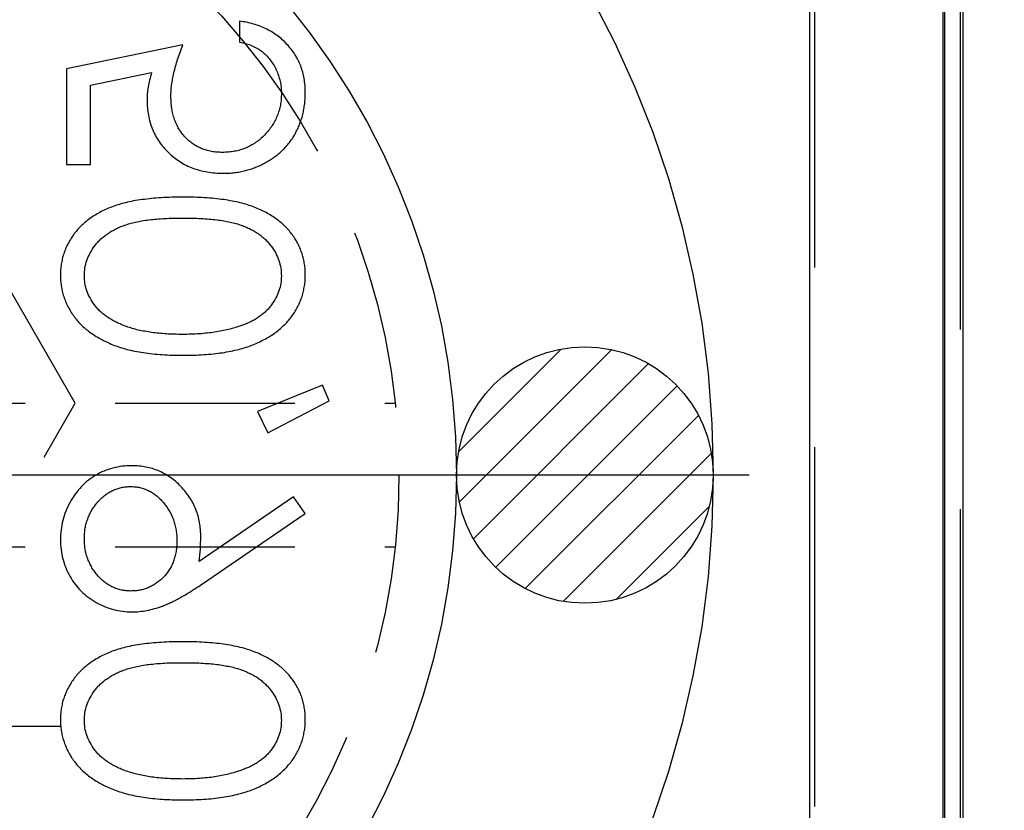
# Model space of a CAD drawing. Extents: x 2651 to 11825, y -3833 to 1075.
# Tile 315 of 656: x 4115 to 4129, y 451 to 462. Entities that reach past the tile are written whole.
import ezdxf

# ---------------------------------------------------------------- set-up
doc = ezdxf.new("R2010")
doc.units = 0
doc.header["$LTSCALE"] = 10
for name, pattern in [('CENTER', [2, 1.25, -0.25, 0.25, -0.25]), ('CNSCEN', [17, 15, -1, 0, -1]), ('CNSHID', [4, 3, -1]), ('DASHED', [0.75, 0.5, -0.25]), ('HIDDEN', [0.375, 0.25, -0.125])]:
    doc.linetypes.add(name, pattern=pattern)
doc.layers.get('0').update_dxf_attribs({"linetype": 'CONTINUOUS'})
doc.layers.get('Defpoints').update_dxf_attribs({"linetype": 'CONTINUOUS'})
for name, color, linetype in [('1', 7, 'CONTINUOUS'), ('COOL', 150, 'HIDDEN'), ('DIM', 3, 'CONTINUOUS'), ('WL1-HL', 4, 'CNSHID'), ('WOR1-CL', 1, 'CNSCEN')]:
    doc.layers.add(name, color=color, linetype=linetype)
doc.styles.get("Standard").update_dxf_attribs({"font": 'romans.shx'})
doc.dimstyles.new('MM& INCH5', dxfattribs={"dimtxt": 5, "dimasz": 2.5, "dimexe": 1, "dimexo": 0.5, "dimtad": 0, "dimrnd": 1.38778e-17, "dimzin": 9, "dimdsep": 46, "dimtxsty": 'Standard', "dimblk": 'CLOSED', "dimcen": 0, "dimclrd": 3, "dimclre": 3, "dimclrt": 3, "dimazin": 2, "dimtfac": 0.75, "dimtofl": 0, "dimtmove": 0, "dimatfit": 3, "dimfxl": 0, "dimtolj": 1, "dimarcsym": 0})

# ---------------------------------------------------------------- blocks, each defined once
blk = doc.blocks.new('DSD')
at = {"layer": '1', "color": 6, "linetype": 'DASHED'}
for p, q in [((499.908, 459.883), (499.908, 509.019)), ((501.927, 509.019), (501.927, 460.933))]:
    blk.add_line(p, q, dxfattribs=at)
at = {"layer": '1', "color": 252, "linetype": 'Continuous'}
for p, q in [((501.692, 464.145), (501.692, 508.531)), ((499.831, 508.003), (499.831, 464.659)), ((501.71, 495.113), (501.71, 477.638)), ((501.969, 477.638), (501.969, 495.113))]:
    blk.add_line(p, q, dxfattribs=at)
at = {"layer": '1', "color": 7, "linetype": 'Continuous'}
for p, q in [((491.91, 493.31), (491.91, 493.019)), ((491.121, 492.978), (489.501, 492.646)), ((489.501, 492.646), (489.501, 491.317)), ((489.834, 492.419), (490.685, 492.593)), ((489.834, 491.317), (489.834, 492.419)), ((489.501, 491.317), (489.834, 491.317)), ((493.06, 488.245), (492.159, 487.878)), ((493.155, 488.027), (493.06, 488.245)), ((492.303, 487.58), (493.155, 488.027)), ((492.159, 487.878), (492.303, 487.58)), ((492.661, 486.692), (491.345, 485.791)), ((492.823, 486.459), (492.661, 486.692)), ((491.365, 485.462), (492.823, 486.459))]:
    blk.add_line(p, q, dxfattribs=at)
for points, knots in [([(492.823, 492.322), (492.822, 492.354), (492.821, 492.418), (492.808, 492.511), (492.789, 492.6), (492.761, 492.686), (492.725, 492.767), (492.68, 492.845), (492.629, 492.919), (492.569, 492.988), (492.504, 493.052), (492.433, 493.109), (492.357, 493.16), (492.277, 493.204), (492.192, 493.242), (492.102, 493.271), (492.007, 493.295), (491.943, 493.305), (491.91, 493.31)], [0, 0, 0, 0, 0.065421, 0.128708, 0.190236, 0.250724, 0.310637, 0.370766, 0.431615, 0.493523, 0.555883, 0.617342, 0.678668, 0.740711, 0.802985, 0.866803, 0.932347, 1, 1, 1, 1]), ([(491.91, 493.019), (491.94, 493.012), (492, 492.999), (492.083, 492.968), (492.158, 492.932), (492.224, 492.888), (492.282, 492.835), (492.333, 492.776), (492.379, 492.709), (492.418, 492.634), (492.451, 492.556), (492.473, 492.474), (492.489, 492.39), (492.49, 492.334), (492.491, 492.305)], [0, 0, 0, 0, 0.094687, 0.181994, 0.264377, 0.34218, 0.418618, 0.496509, 0.577369, 0.661511, 0.746733, 0.831258, 0.915206, 1, 1, 1, 1]), ([(490.955, 492.264), (490.955, 492.289), (490.956, 492.341), (490.964, 492.421), (490.978, 492.504), (490.996, 492.592), (491.019, 492.683), (491.048, 492.778), (491.082, 492.877), (491.108, 492.944), (491.121, 492.978)], [0, 0, 0, 0, 0.102203, 0.211023, 0.3251, 0.446502, 0.573788, 0.708901, 0.850358, 1, 1, 1, 1]), ([(490.685, 492.593), (490.676, 492.559), (490.658, 492.493), (490.637, 492.395), (490.625, 492.301), (490.623, 492.241), (490.622, 492.212)], [0, 0, 0, 0, 0.275068, 0.532901, 0.773973, 1, 1, 1, 1]), ([(492.491, 492.305), (492.49, 492.278), (492.489, 492.223), (492.477, 492.143), (492.459, 492.065), (492.433, 491.991), (492.401, 491.919), (492.359, 491.852), (492.312, 491.786), (492.257, 491.724), (492.197, 491.668), (492.133, 491.618), (492.064, 491.577), (491.992, 491.542), (491.917, 491.516), (491.838, 491.497), (491.755, 491.486), (491.698, 491.484), (491.67, 491.483)], [0, 0, 0, 0, 0.064207, 0.126425, 0.18768, 0.248216, 0.308305, 0.369661, 0.431699, 0.495947, 0.559758, 0.622295, 0.683911, 0.745092, 0.80674, 0.869087, 0.93329, 1, 1, 1, 1]), ([(491.682, 491.193), (491.708, 491.193), (491.761, 491.194), (491.839, 491.201), (491.915, 491.213), (491.989, 491.229), (492.062, 491.25), (492.133, 491.275), (492.203, 491.306), (492.27, 491.34), (492.335, 491.378), (492.396, 491.42), (492.454, 491.465), (492.507, 491.513), (492.556, 491.565), (492.602, 491.62), (492.644, 491.678), (492.681, 491.74), (492.715, 491.804), (492.743, 491.871), (492.768, 491.94), (492.788, 492.012), (492.804, 492.086), (492.815, 492.162), (492.822, 492.241), (492.823, 492.295), (492.823, 492.322)], [0, 0, 0, 0, 0.044014, 0.087434, 0.130118, 0.172554, 0.214555, 0.256298, 0.298438, 0.340849, 0.382715, 0.423924, 0.464246, 0.504074, 0.543862, 0.583567, 0.623094, 0.663229, 0.703551, 0.743938, 0.784541, 0.82575, 0.867757, 0.910745, 0.954914, 1, 1, 1, 1]), ([(490.622, 492.212), (490.623, 492.176), (490.625, 492.105), (490.64, 492.001), (490.663, 491.901), (490.695, 491.807), (490.737, 491.717), (490.789, 491.633), (490.849, 491.553), (490.919, 491.479), (490.996, 491.412), (491.078, 491.353), (491.166, 491.303), (491.259, 491.263), (491.357, 491.231), (491.461, 491.209), (491.57, 491.195), (491.644, 491.193), (491.682, 491.193)], [0, 0, 0, 0, 0.065808, 0.129394, 0.190894, 0.251281, 0.310815, 0.370371, 0.430768, 0.492881, 0.555104, 0.616067, 0.677256, 0.73826, 0.800762, 0.864778, 0.931045, 1, 1, 1, 1]), ([(491.67, 491.483), (491.644, 491.484), (491.593, 491.485), (491.518, 491.495), (491.448, 491.512), (491.381, 491.535), (491.318, 491.565), (491.258, 491.602), (491.203, 491.645), (491.152, 491.696), (491.105, 491.75), (491.065, 491.811), (491.031, 491.876), (491.002, 491.945), (490.981, 492.019), (490.966, 492.096), (490.957, 492.179), (490.955, 492.235), (490.955, 492.264)], [0, 0, 0, 0, 0.065351, 0.127916, 0.18836, 0.247216, 0.30563, 0.36377, 0.422661, 0.482687, 0.5433, 0.604118, 0.664965, 0.727413, 0.791468, 0.858055, 0.927037, 1, 1, 1, 1]), ([(491.122, 490.86), (491.07, 490.86), (490.969, 490.86), (490.822, 490.853), (490.685, 490.842), (490.556, 490.827), (490.436, 490.809), (490.326, 490.785), (490.224, 490.757), (490.131, 490.725), (490.046, 490.689), (489.966, 490.65), (489.892, 490.606), (489.822, 490.56), (489.758, 490.509), (489.699, 490.456), (489.647, 490.399), (489.599, 490.338), (489.557, 490.274), (489.52, 490.209), (489.488, 490.141), (489.463, 490.072), (489.443, 490.001), (489.429, 489.928), (489.42, 489.854), (489.419, 489.803), (489.418, 489.778)], [0, 0, 0, 0, 0.068595, 0.133246, 0.194313, 0.251279, 0.304513, 0.354235, 0.400481, 0.443411, 0.484015, 0.523252, 0.561042, 0.5979, 0.633518, 0.668314, 0.702496, 0.736685, 0.770293, 0.803437, 0.835913, 0.86846, 0.900847, 0.933467, 0.966258, 1, 1, 1, 1]), ([(492.823, 489.778), (492.823, 489.803), (492.822, 489.854), (492.813, 489.928), (492.799, 490.001), (492.779, 490.071), (492.755, 490.14), (492.723, 490.207), (492.687, 490.272), (492.645, 490.335), (492.598, 490.396), (492.545, 490.453), (492.486, 490.506), (492.422, 490.556), (492.353, 490.603), (492.278, 490.646), (492.198, 490.687), (492.111, 490.723), (492.018, 490.756), (491.916, 490.785), (491.805, 490.807), (491.685, 490.827), (491.557, 490.842), (491.42, 490.853), (491.274, 490.86), (491.173, 490.86), (491.122, 490.86)], [0, 0, 0, 0, 0.033787, 0.066622, 0.099285, 0.131361, 0.163585, 0.196104, 0.228902, 0.262158, 0.295991, 0.330218, 0.36506, 0.400951, 0.43762, 0.475708, 0.515381, 0.556414, 0.599765, 0.646424, 0.696431, 0.749782, 0.806573, 0.867436, 0.931887, 1, 1, 1, 1]), ([(489.751, 489.768), (489.752, 489.804), (489.756, 489.876), (489.783, 489.981), (489.829, 490.083), (489.88, 490.164), (489.928, 490.226), (489.97, 490.269), (490.016, 490.31), (490.067, 490.348), (490.121, 490.383), (490.179, 490.415), (490.242, 490.444), (490.309, 490.471), (490.383, 490.495), (490.464, 490.514), (490.553, 490.532), (490.651, 490.545), (490.757, 490.557), (490.871, 490.564), (490.993, 490.57), (491.077, 490.57), (491.121, 490.57)], [0, 0, 0, 0, 0.060387, 0.120883, 0.182755, 0.247811, 0.281299, 0.315088, 0.349702, 0.384857, 0.420966, 0.458511, 0.497175, 0.537602, 0.580503, 0.627468, 0.678388, 0.733983, 0.793747, 0.857714, 0.926698, 1, 1, 1, 1]), ([(491.121, 490.57), (491.164, 490.57), (491.248, 490.57), (491.37, 490.564), (491.484, 490.556), (491.589, 490.546), (491.687, 490.532), (491.776, 490.515), (491.858, 490.496), (491.931, 490.472), (491.998, 490.445), (492.061, 490.416), (492.12, 490.384), (492.174, 490.349), (492.224, 490.311), (492.27, 490.27), (492.312, 490.225), (492.361, 490.164), (492.413, 490.083), (492.457, 489.98), (492.485, 489.875), (492.489, 489.804), (492.491, 489.768)], [0, 0, 0, 0, 0.072951, 0.141584, 0.205926, 0.265301, 0.320597, 0.371817, 0.41879, 0.461699, 0.502134, 0.540804, 0.578181, 0.614297, 0.649678, 0.684299, 0.718359, 0.752081, 0.817652, 0.879722, 0.939966, 1, 1, 1, 1]), ([(489.418, 489.778), (489.419, 489.752), (489.42, 489.701), (489.428, 489.625), (489.443, 489.551), (489.463, 489.479), (489.488, 489.409), (489.52, 489.34), (489.556, 489.273), (489.6, 489.209), (489.648, 489.147), (489.702, 489.088), (489.762, 489.033), (489.827, 488.981), (489.899, 488.933), (489.975, 488.887), (490.058, 488.846), (490.147, 488.806), (490.242, 488.772), (490.345, 488.741), (490.455, 488.716), (490.573, 488.696), (490.7, 488.68), (490.834, 488.668), (490.975, 488.662), (491.072, 488.661), (491.122, 488.66)], [0, 0, 0, 0, 0.033788, 0.067194, 0.099862, 0.132567, 0.165151, 0.197913, 0.231319, 0.265083, 0.299255, 0.334399, 0.369943, 0.406284, 0.444064, 0.482998, 0.523354, 0.565537, 0.609613, 0.656391, 0.705885, 0.758325, 0.813832, 0.872795, 0.934722, 1, 1, 1, 1]), ([(491.121, 488.951), (491.082, 488.951), (491.006, 488.952), (490.894, 488.956), (490.788, 488.966), (490.687, 488.977), (490.592, 488.993), (490.502, 489.01), (490.418, 489.033), (490.339, 489.058), (490.265, 489.087), (490.196, 489.118), (490.133, 489.152), (490.074, 489.188), (490.02, 489.227), (489.973, 489.269), (489.929, 489.313), (489.88, 489.375), (489.829, 489.456), (489.783, 489.557), (489.756, 489.662), (489.752, 489.733), (489.751, 489.768)], [0, 0, 0, 0, 0.065681, 0.128486, 0.188175, 0.245106, 0.299448, 0.350823, 0.399942, 0.446672, 0.491255, 0.533376, 0.573853, 0.612526, 0.649597, 0.685532, 0.720106, 0.753838, 0.818925, 0.880493, 0.940311, 1, 1, 1, 1]), ([(491.122, 488.66), (491.172, 488.661), (491.268, 488.662), (491.409, 488.668), (491.542, 488.68), (491.668, 488.695), (491.786, 488.716), (491.896, 488.741), (491.998, 488.77), (492.093, 488.805), (492.181, 488.843), (492.263, 488.885), (492.34, 488.929), (492.411, 488.978), (492.477, 489.03), (492.537, 489.086), (492.591, 489.145), (492.64, 489.207), (492.683, 489.272), (492.721, 489.339), (492.752, 489.408), (492.778, 489.478), (492.798, 489.551), (492.812, 489.625), (492.822, 489.701), (492.823, 489.752), (492.823, 489.778)], [0, 0, 0, 0, 0.065063, 0.126773, 0.185516, 0.240765, 0.29298, 0.34225, 0.388919, 0.432776, 0.474628, 0.514775, 0.553606, 0.591426, 0.628028, 0.663804, 0.698984, 0.733591, 0.767628, 0.801208, 0.834264, 0.866981, 0.89972, 0.932702, 0.966176, 1, 1, 1, 1]), ([(492.491, 489.768), (492.489, 489.732), (492.486, 489.661), (492.458, 489.556), (492.415, 489.454), (492.364, 489.375), (492.316, 489.314), (492.274, 489.271), (492.228, 489.231), (492.178, 489.193), (492.124, 489.158), (492.065, 489.127), (492.002, 489.098), (491.957, 489.082), (491.935, 489.073)], [0, 0, 0, 0, 0.112813, 0.225394, 0.339595, 0.459675, 0.521735, 0.583926, 0.648174, 0.713881, 0.781004, 0.851451, 0.924051, 1, 1, 1, 1]), ([(491.935, 489.073), (491.906, 489.063), (491.847, 489.044), (491.756, 489.018), (491.661, 488.998), (491.561, 488.98), (491.457, 488.968), (491.349, 488.958), (491.236, 488.952), (491.16, 488.951), (491.121, 488.951)], [0, 0, 0, 0, 0.110588, 0.224542, 0.342503, 0.464324, 0.590756, 0.722227, 0.858843, 1, 1, 1, 1]), ([(490.41, 487.124), (490.365, 487.122), (490.276, 487.119), (490.146, 487.094), (490.023, 487.052), (489.908, 486.994), (489.801, 486.921), (489.706, 486.833), (489.622, 486.73), (489.549, 486.616), (489.491, 486.493), (489.449, 486.364), (489.423, 486.229), (489.42, 486.139), (489.418, 486.093)], [0, 0, 0, 0, 0.085249, 0.167327, 0.248175, 0.328829, 0.409908, 0.490584, 0.572993, 0.658265, 0.744222, 0.82906, 0.913938, 1, 1, 1, 1]), ([(491.37, 486.132), (491.369, 486.166), (491.367, 486.233), (491.354, 486.331), (491.333, 486.425), (491.302, 486.515), (491.263, 486.602), (491.215, 486.684), (491.159, 486.763), (491.094, 486.836), (491.023, 486.903), (490.948, 486.963), (490.868, 487.012), (490.784, 487.053), (490.696, 487.085), (490.605, 487.107), (490.509, 487.121), (490.443, 487.123), (490.41, 487.124)], [0, 0, 0, 0, 0.066295, 0.130131, 0.192862, 0.25436, 0.31591, 0.377338, 0.440205, 0.504175, 0.568034, 0.630228, 0.690861, 0.751422, 0.811466, 0.87275, 0.935391, 1, 1, 1, 1]), ([(489.751, 486.108), (489.751, 486.133), (489.753, 486.181), (489.761, 486.252), (489.776, 486.321), (489.797, 486.386), (489.824, 486.45), (489.856, 486.51), (489.895, 486.567), (489.939, 486.621), (489.986, 486.671), (490.037, 486.714), (490.091, 486.751), (490.146, 486.781), (490.205, 486.804), (490.266, 486.821), (490.329, 486.831), (490.372, 486.833), (490.394, 486.833)], [0, 0, 0, 0, 0.068712, 0.134812, 0.199538, 0.263335, 0.326747, 0.390328, 0.454126, 0.519203, 0.58351, 0.645497, 0.70529, 0.763488, 0.821856, 0.880004, 0.939108, 1, 1, 1, 1]), ([(490.394, 486.833), (490.416, 486.833), (490.459, 486.831), (490.523, 486.821), (490.583, 486.803), (490.642, 486.779), (490.698, 486.748), (490.751, 486.709), (490.802, 486.664), (490.85, 486.612), (490.894, 486.556), (490.933, 486.496), (490.965, 486.434), (490.991, 486.368), (491.012, 486.3), (491.027, 486.228), (491.036, 486.154), (491.037, 486.104), (491.038, 486.078)], [0, 0, 0, 0, 0.05954, 0.117423, 0.17444, 0.231734, 0.289722, 0.3492, 0.410516, 0.47508, 0.540094, 0.604444, 0.668697, 0.73211, 0.796739, 0.862906, 0.930462, 1, 1, 1, 1]), ([(489.418, 486.093), (489.42, 486.048), (489.423, 485.959), (489.448, 485.829), (489.489, 485.704), (489.546, 485.586), (489.618, 485.476), (489.703, 485.377), (489.802, 485.291), (489.913, 485.219), (490.031, 485.162), (490.155, 485.12), (490.283, 485.094), (490.37, 485.091), (490.414, 485.089)], [0, 0, 0, 0, 0.085532, 0.169003, 0.251943, 0.335682, 0.419409, 0.501265, 0.583703, 0.668, 0.751919, 0.834598, 0.916526, 1, 1, 1, 1]), ([(490.394, 485.38), (490.372, 485.381), (490.329, 485.382), (490.266, 485.392), (490.205, 485.409), (490.146, 485.432), (490.091, 485.462), (490.037, 485.499), (489.986, 485.542), (489.938, 485.592), (489.895, 485.646), (489.856, 485.704), (489.824, 485.764), (489.797, 485.827), (489.776, 485.893), (489.761, 485.962), (489.753, 486.034), (489.751, 486.083), (489.751, 486.108)], [0, 0, 0, 0, 0.06076, 0.119735, 0.177757, 0.235999, 0.29407, 0.353733, 0.415973, 0.48014, 0.545076, 0.608735, 0.672178, 0.735453, 0.799112, 0.864284, 0.930837, 1, 1, 1, 1]), ([(491.038, 486.078), (491.037, 486.052), (491.036, 486.002), (491.027, 485.929), (491.012, 485.859), (490.991, 485.794), (490.966, 485.732), (490.933, 485.674), (490.894, 485.62), (490.851, 485.571), (490.802, 485.526), (490.751, 485.487), (490.698, 485.454), (490.641, 485.427), (490.583, 485.405), (490.522, 485.39), (490.459, 485.382), (490.416, 485.381), (490.394, 485.38)], [0, 0, 0, 0, 0.072713, 0.141547, 0.208363, 0.272462, 0.33539, 0.397711, 0.459383, 0.522098, 0.584315, 0.644392, 0.703345, 0.761509, 0.82003, 0.878517, 0.938265, 1, 1, 1, 1]), ([(491.345, 485.791), (491.352, 485.849), (491.366, 485.962), (491.369, 486.076), (491.37, 486.132)], [0, 0, 0, 0, 0.507858, 1, 1, 1, 1]), ([(490.414, 485.089), (490.448, 485.09), (490.517, 485.093), (490.621, 485.108), (490.728, 485.134), (490.819, 485.164), (490.893, 485.193), (490.952, 485.22), (491.014, 485.25), (491.079, 485.285), (491.147, 485.323), (491.217, 485.366), (491.29, 485.412), (491.339, 485.445), (491.365, 485.462)], [0, 0, 0, 0, 0.09832, 0.199417, 0.305603, 0.416162, 0.474582, 0.537006, 0.603857, 0.67409, 0.749417, 0.828253, 0.912054, 1, 1, 1, 1]), ([(491.122, 484.674), (491.07, 484.674), (490.969, 484.673), (490.822, 484.667), (490.685, 484.656), (490.556, 484.641), (490.436, 484.623), (490.326, 484.598), (490.224, 484.571), (490.131, 484.539), (490.046, 484.503), (489.966, 484.464), (489.892, 484.42), (489.822, 484.373), (489.758, 484.323), (489.699, 484.27), (489.647, 484.212), (489.599, 484.152), (489.557, 484.088), (489.52, 484.022), (489.488, 483.955), (489.463, 483.886), (489.443, 483.815), (489.429, 483.742), (489.42, 483.667), (489.419, 483.617), (489.418, 483.591)], [0, 0, 0, 0, 0.068595, 0.133246, 0.194313, 0.251279, 0.304513, 0.354235, 0.400481, 0.443411, 0.484015, 0.523252, 0.561042, 0.5979, 0.633518, 0.668314, 0.702496, 0.736685, 0.770293, 0.803437, 0.835913, 0.86846, 0.900847, 0.933467, 0.966258, 1, 1, 1, 1]), ([(492.823, 483.591), (492.823, 483.617), (492.822, 483.667), (492.813, 483.742), (492.799, 483.814), (492.779, 483.885), (492.755, 483.954), (492.723, 484.021), (492.687, 484.086), (492.645, 484.149), (492.598, 484.209), (492.545, 484.267), (492.486, 484.32), (492.422, 484.37), (492.353, 484.417), (492.278, 484.46), (492.198, 484.5), (492.111, 484.537), (492.018, 484.569), (491.916, 484.598), (491.805, 484.621), (491.685, 484.64), (491.557, 484.656), (491.42, 484.667), (491.274, 484.673), (491.173, 484.674), (491.122, 484.674)], [0, 0, 0, 0, 0.033787, 0.066622, 0.099285, 0.131361, 0.163585, 0.196104, 0.228902, 0.262158, 0.295991, 0.330218, 0.36506, 0.400951, 0.43762, 0.475708, 0.515381, 0.556414, 0.599765, 0.646424, 0.696431, 0.749782, 0.806573, 0.867436, 0.931887, 1, 1, 1, 1]), ([(489.751, 483.582), (489.752, 483.617), (489.756, 483.689), (489.783, 483.795), (489.829, 483.897), (489.88, 483.977), (489.928, 484.039), (489.97, 484.083), (490.016, 484.124), (490.067, 484.161), (490.121, 484.196), (490.179, 484.229), (490.242, 484.258), (490.309, 484.285), (490.383, 484.309), (490.464, 484.328), (490.553, 484.346), (490.651, 484.359), (490.757, 484.37), (490.871, 484.378), (490.993, 484.383), (491.077, 484.383), (491.121, 484.383)], [0, 0, 0, 0, 0.060387, 0.120883, 0.182755, 0.247811, 0.281299, 0.315088, 0.349702, 0.384857, 0.420966, 0.458511, 0.497175, 0.537602, 0.580503, 0.627468, 0.678388, 0.733983, 0.793747, 0.857714, 0.926698, 1, 1, 1, 1]), ([(491.121, 484.383), (491.164, 484.383), (491.248, 484.383), (491.37, 484.378), (491.484, 484.37), (491.589, 484.36), (491.687, 484.345), (491.776, 484.329), (491.858, 484.309), (491.931, 484.286), (491.998, 484.259), (492.061, 484.229), (492.12, 484.198), (492.174, 484.163), (492.224, 484.124), (492.27, 484.083), (492.312, 484.039), (492.361, 483.977), (492.413, 483.896), (492.457, 483.794), (492.485, 483.689), (492.489, 483.617), (492.491, 483.582)], [0, 0, 0, 0, 0.072951, 0.141584, 0.205926, 0.265301, 0.320597, 0.371817, 0.41879, 0.461699, 0.502134, 0.540804, 0.578181, 0.614297, 0.649678, 0.684299, 0.718359, 0.752081, 0.817652, 0.879722, 0.939966, 1, 1, 1, 1]), ([(489.418, 483.591), (489.419, 483.566), (489.42, 483.514), (489.428, 483.439), (489.443, 483.365), (489.463, 483.293), (489.488, 483.222), (489.52, 483.154), (489.556, 483.087), (489.6, 483.023), (489.648, 482.961), (489.702, 482.902), (489.762, 482.847), (489.827, 482.794), (489.899, 482.746), (489.975, 482.7), (490.058, 482.659), (490.147, 482.62), (490.242, 482.586), (490.345, 482.555), (490.455, 482.53), (490.573, 482.509), (490.7, 482.493), (490.834, 482.482), (490.975, 482.475), (491.072, 482.474), (491.122, 482.474)], [0, 0, 0, 0, 0.033788, 0.067194, 0.099862, 0.132567, 0.165151, 0.197913, 0.231319, 0.265083, 0.299255, 0.334399, 0.369943, 0.406284, 0.444064, 0.482998, 0.523354, 0.565537, 0.609613, 0.656391, 0.705885, 0.758325, 0.813832, 0.872795, 0.934722, 1, 1, 1, 1]), ([(491.121, 482.764), (491.082, 482.765), (491.006, 482.766), (490.894, 482.77), (490.788, 482.779), (490.687, 482.79), (490.592, 482.806), (490.502, 482.824), (490.418, 482.847), (490.339, 482.872), (490.265, 482.9), (490.196, 482.932), (490.133, 482.965), (490.074, 483.002), (490.02, 483.041), (489.973, 483.083), (489.929, 483.127), (489.88, 483.189), (489.829, 483.27), (489.783, 483.371), (489.756, 483.475), (489.752, 483.546), (489.751, 483.582)], [0, 0, 0, 0, 0.065681, 0.128486, 0.188175, 0.245106, 0.299448, 0.350823, 0.399942, 0.446672, 0.491255, 0.533376, 0.573853, 0.612526, 0.649597, 0.685532, 0.720106, 0.753838, 0.818925, 0.880493, 0.940311, 1, 1, 1, 1]), ([(491.122, 482.474), (491.172, 482.474), (491.268, 482.475), (491.409, 482.481), (491.542, 482.493), (491.668, 482.508), (491.786, 482.529), (491.896, 482.555), (491.998, 482.583), (492.093, 482.618), (492.181, 482.656), (492.263, 482.698), (492.34, 482.743), (492.411, 482.791), (492.477, 482.843), (492.537, 482.9), (492.591, 482.958), (492.64, 483.021), (492.683, 483.086), (492.721, 483.153), (492.752, 483.222), (492.778, 483.292), (492.798, 483.364), (492.812, 483.439), (492.822, 483.514), (492.823, 483.566), (492.823, 483.591)], [0, 0, 0, 0, 0.065063, 0.126773, 0.185516, 0.240765, 0.29298, 0.34225, 0.388919, 0.432776, 0.474628, 0.514775, 0.553606, 0.591426, 0.628028, 0.663804, 0.698984, 0.733591, 0.767628, 0.801208, 0.834264, 0.866981, 0.89972, 0.932702, 0.966176, 1, 1, 1, 1]), ([(492.491, 483.582), (492.489, 483.546), (492.486, 483.474), (492.458, 483.369), (492.415, 483.268), (492.364, 483.188), (492.316, 483.128), (492.274, 483.084), (492.228, 483.044), (492.178, 483.007), (492.124, 482.972), (492.065, 482.94), (492.002, 482.912), (491.957, 482.895), (491.935, 482.887)], [0, 0, 0, 0, 0.112813, 0.225394, 0.339595, 0.459675, 0.521735, 0.583926, 0.648174, 0.713881, 0.781004, 0.851451, 0.924051, 1, 1, 1, 1]), ([(491.935, 482.887), (491.906, 482.877), (491.847, 482.857), (491.756, 482.832), (491.661, 482.812), (491.561, 482.793), (491.457, 482.781), (491.349, 482.771), (491.236, 482.765), (491.16, 482.765), (491.121, 482.764)], [0, 0, 0, 0, 0.110588, 0.224542, 0.342503, 0.464324, 0.590756, 0.722227, 0.858843, 1, 1, 1, 1])]:
    blk.add_open_spline(points, degree=3, knots=knots, dxfattribs=at)
blk = doc.blocks.new('*D109')
at = {"layer": 'Defpoints', "color": 0}
for p in [(4086.684, 927.642), (4086.684, 894.882), (4171.684, 387.642)]:
    blk.add_point(p, dxfattribs=at)
at = {"layer": 'DIM', "color": 3, "lineweight": -2}
blk.add_line((4086.684, 895.382), (4086.684, 927.642), dxfattribs=at)
at = {"layer": 'DIM', "color": 3, "insert": (4086.684, 948.624), "char_height": 5, "attachment_point": 5, "rotation": 90}
blk.add_mtext('\\A1;85 [3.346]', dxfattribs=at)
blk = doc.blocks.new('_Closed')
at = {"color": 0, "linetype": 'ByBlock', "lineweight": -2}
for p, q in [((-1, 0.1667), (0, 0)), ((-1, 0.1667), (-1, -0.1667)), ((0, 0), (-1, -0.1667)), ((0, 0), (-1, 0))]:
    blk.add_line(p, q, dxfattribs=at)
blk = doc.blocks.new('*D110')
at = {"layer": 'Defpoints', "color": 0}
for p in [(4064.684, 927.642), (4064.684, 906.842), (4171.684, 387.642)]:
    blk.add_point(p, dxfattribs=at)
at = {"layer": 'DIM', "color": 3, "lineweight": -2}
blk.add_line((4064.684, 907.342), (4064.684, 927.642), dxfattribs=at)
at = {"layer": 'DIM', "color": 3, "insert": (4064.684, 950.648), "char_height": 5, "attachment_point": 5, "rotation": 90}
blk.add_mtext('\\A1;107 [4.213]', dxfattribs=at)
blk = doc.blocks.new('*D111')
at = {"layer": 'Defpoints', "color": 0}
for p in [(4051.684, 927.642), (4051.684, 912.642), (4171.684, 387.642)]:
    blk.add_point(p, dxfattribs=at)
at = {"layer": 'DIM', "color": 3, "lineweight": -2}
blk.add_line((4051.684, 913.142), (4051.684, 927.642), dxfattribs=at)
at = {"layer": 'DIM', "color": 3, "insert": (4051.684, 950.648), "char_height": 5, "attachment_point": 5, "rotation": 90}
blk.add_mtext('\\A1;120 [4.724]', dxfattribs=at)
blk = doc.blocks.new('*D112')
at = {"layer": 'Defpoints', "color": 0}
for p in [(3974.684, 927.642), (3974.684, 892.822), (4171.684, 387.642)]:
    blk.add_point(p, dxfattribs=at)
at = {"layer": 'DIM', "color": 3, "lineweight": -2}
blk.add_line((3974.684, 893.322), (3974.684, 927.642), dxfattribs=at)
at = {"layer": 'DIM', "color": 3, "insert": (3974.684, 950.648), "char_height": 5, "attachment_point": 5, "rotation": 90}
blk.add_mtext('\\A1;197 [7.756]', dxfattribs=at)
blk = doc.blocks.new('*D113')
at = {"layer": 'Defpoints', "color": 0}
for p in [(3966.684, 927.642), (3971.684, 807.17), (4171.684, 387.642)]:
    blk.add_point(p, dxfattribs=at)
at = {"layer": 'DIM', "color": 3, "lineweight": -2}
for p, q in [((3966.684, 922.642), (3966.684, 927.642)), ((3971.684, 917.642), (3966.684, 922.642)), ((3971.684, 807.67), (3971.684, 917.642))]:
    blk.add_line(p, q, dxfattribs=at)
at = {"layer": 'DIM', "color": 3, "insert": (3966.684, 951.005), "char_height": 5, "attachment_point": 5, "rotation": 90}
blk.add_mtext('\\A1;200 [7.874]', dxfattribs=at)
blk = doc.blocks.new('*D114')
at = {"layer": 'Defpoints', "color": 0}
for p in [(3931.684, 927.642), (3931.684, 912.642), (4171.684, 387.642)]:
    blk.add_point(p, dxfattribs=at)
at = {"layer": 'DIM', "color": 3, "lineweight": -2}
blk.add_line((3931.684, 913.142), (3931.684, 927.642), dxfattribs=at)
at = {"layer": 'DIM', "color": 3, "insert": (3931.684, 951.005), "char_height": 5, "attachment_point": 5, "rotation": 90}
blk.add_mtext('\\A1;240 [9.449]', dxfattribs=at)
blk = doc.blocks.new('*D115')
at = {"layer": 'Defpoints', "color": 0}
for p in [(3896.684, 927.642), (3896.684, 910.642), (4171.684, 387.642)]:
    blk.add_point(p, dxfattribs=at)
at = {"layer": 'DIM', "color": 3, "lineweight": -2}
blk.add_line((3896.684, 911.142), (3896.684, 927.642), dxfattribs=at)
at = {"layer": 'DIM', "color": 3, "insert": (3896.684, 953.386), "char_height": 5, "attachment_point": 5, "rotation": 90}
blk.add_mtext('\\A1;275 [10.827]', dxfattribs=at)
blk = doc.blocks.new('*D122')
at = {"layer": 'Defpoints', "color": 0}
for p in [(3881.004, 912.642), (3898.684, 912.642), (4171.684, 387.642)]:
    blk.add_point(p, dxfattribs=at)
at = {"layer": 'DIM', "color": 3, "lineweight": -2}
blk.add_line((3898.184, 912.642), (3881.004, 912.642), dxfattribs=at)
at = {"layer": 'DIM', "color": 3, "insert": (3855.26, 912.642), "char_height": 5, "attachment_point": 5}
blk.add_mtext('\\A1;525 [20.669]', dxfattribs=at)
blk = doc.blocks.new('*D123')
at = {"layer": 'Defpoints', "color": 0}
for p in [(3857.842, 862.642), (3869.984, 862.642), (4171.684, 387.642)]:
    blk.add_point(p, dxfattribs=at)
at = {"layer": 'DIM', "color": 3, "lineweight": -2}
blk.add_line((3869.484, 862.642), (3857.842, 862.642), dxfattribs=at)
at = {"layer": 'DIM', "color": 3, "insert": (3832.098, 862.642), "char_height": 5, "attachment_point": 5}
blk.add_mtext('\\A1;475 [18.701]', dxfattribs=at)
blk = doc.blocks.new('*D124')
at = {"layer": 'Defpoints', "color": 0}
for p in [(3941.504, 859.642), (3857.842, 854.642), (4171.684, 387.642)]:
    blk.add_point(p, dxfattribs=at)
at = {"layer": 'DIM', "color": 3, "lineweight": -2}
for p, q in [((3867.842, 859.642), (3862.842, 854.642)), ((3941.004, 859.642), (3867.842, 859.642)), ((3862.842, 854.642), (3857.842, 854.642))]:
    blk.add_line(p, q, dxfattribs=at)
at = {"layer": 'DIM', "color": 3, "insert": (3832.098, 854.642), "char_height": 5, "attachment_point": 5}
blk.add_mtext('\\A1;472 [18.583]', dxfattribs=at)
blk = doc.blocks.new('*D125')
at = {"layer": 'Defpoints', "color": 0}
for p in [(3870.047, 797.642), (3962.156, 797.642), (4171.684, 387.642)]:
    blk.add_point(p, dxfattribs=at)
at = {"layer": 'DIM', "color": 3, "lineweight": -2}
blk.add_line((3961.656, 797.642), (3870.047, 797.642), dxfattribs=at)
at = {"layer": 'DIM', "color": 3, "insert": (3844.303, 797.642), "char_height": 5, "attachment_point": 5}
blk.add_mtext('\\A1;410 [16.142]', dxfattribs=at)
blk = doc.blocks.new('*D126')
at = {"layer": 'Defpoints', "color": 0}
for p in [(3870.047, 832.642), (4069.264, 832.642), (4171.684, 387.642)]:
    blk.add_point(p, dxfattribs=at)
at = {"layer": 'DIM', "color": 3, "lineweight": -2}
blk.add_line((4068.764, 832.642), (3870.047, 832.642), dxfattribs=at)
at = {"layer": 'DIM', "color": 3, "insert": (3846.684, 832.642), "char_height": 5, "attachment_point": 5}
blk.add_mtext('\\A1;445 [17.52]', dxfattribs=at)
blk = doc.blocks.new('*D127')
at = {"layer": 'Defpoints', "color": 0}
for p in [(3857.842, 879.642), (4071.444, 879.642), (4171.684, 387.642)]:
    blk.add_point(p, dxfattribs=at)
at = {"layer": 'DIM', "color": 3, "lineweight": -2}
blk.add_line((4070.944, 879.642), (3857.842, 879.642), dxfattribs=at)
at = {"layer": 'DIM', "color": 3, "insert": (3834.479, 879.642), "char_height": 5, "attachment_point": 5}
blk.add_mtext('\\A1;492 [19.37]', dxfattribs=at)
blk = doc.blocks.new('*D128')
at = {"layer": 'Defpoints', "color": 0}
for p in [(3857.842, 899.642), (4057.484, 899.642), (4171.684, 387.642)]:
    blk.add_point(p, dxfattribs=at)
at = {"layer": 'DIM', "color": 3, "lineweight": -2}
blk.add_line((4056.984, 899.642), (3857.842, 899.642), dxfattribs=at)
at = {"layer": 'DIM', "color": 3, "insert": (3832.098, 899.642), "char_height": 5, "attachment_point": 5}
blk.add_mtext('\\A1;512 [20.157]', dxfattribs=at)
blk = doc.blocks.new('*D129')
at = {"layer": 'Defpoints', "color": 0}
for p in [(3870.047, 743.242), (4076.434, 743.242), (4171.684, 387.642)]:
    blk.add_point(p, dxfattribs=at)
at = {"layer": 'DIM', "color": 3, "lineweight": -2}
blk.add_line((4075.934, 743.242), (3870.047, 743.242), dxfattribs=at)
at = {"layer": 'DIM', "color": 3, "insert": (3849.065, 743.242), "char_height": 5, "attachment_point": 5}
blk.add_mtext('\\A1;355.6 [14]', dxfattribs=at)
blk = doc.blocks.new('*D130')
at = {"layer": 'Defpoints', "color": 0}
for p in [(3870.047, 762.642), (3896.684, 762.642), (4171.684, 387.642)]:
    blk.add_point(p, dxfattribs=at)
at = {"layer": 'DIM', "color": 3, "lineweight": -2}
blk.add_line((3896.184, 762.642), (3870.047, 762.642), dxfattribs=at)
at = {"layer": 'DIM', "color": 3, "insert": (3844.303, 762.642), "char_height": 5, "attachment_point": 5}
blk.add_mtext('\\A1;375 [14.764]', dxfattribs=at)
blk = doc.blocks.new('*D131')
at = {"layer": 'Defpoints', "color": 0}
for p in [(3870.047, 719.642), (3896.684, 719.642), (4171.684, 387.642)]:
    blk.add_point(p, dxfattribs=at)
at = {"layer": 'DIM', "color": 3, "lineweight": -2}
blk.add_line((3896.184, 719.642), (3870.047, 719.642), dxfattribs=at)
at = {"layer": 'DIM', "color": 3, "insert": (3844.303, 719.642), "char_height": 5, "attachment_point": 5}
blk.add_mtext('\\A1;332 [13.071]', dxfattribs=at)
blk = doc.blocks.new('*D132')
at = {"layer": 'Defpoints', "color": 0}
for p in [(3870.047, 592.642), (3897.724, 592.642), (4171.684, 387.642)]:
    blk.add_point(p, dxfattribs=at)
at = {"layer": 'DIM', "color": 3, "lineweight": -2}
blk.add_line((3897.224, 592.642), (3870.047, 592.642), dxfattribs=at)
at = {"layer": 'DIM', "color": 3, "insert": (3846.684, 592.642), "char_height": 5, "attachment_point": 5}
blk.add_mtext('\\A1;205 [8.071]', dxfattribs=at)
blk = doc.blocks.new('*D133')
at = {"layer": 'Defpoints', "color": 0}
for p in [(4098.024, 590.842), (3870.047, 584.642), (4171.684, 387.642)]:
    blk.add_point(p, dxfattribs=at)
at = {"layer": 'DIM', "color": 3, "lineweight": -2}
for p, q in [((3880.047, 590.842), (3875.047, 584.642)), ((4097.524, 590.842), (3880.047, 590.842)), ((3875.047, 584.642), (3870.047, 584.642))]:
    blk.add_line(p, q, dxfattribs=at)
at = {"layer": 'DIM', "color": 3, "insert": (3851.446, 584.642), "char_height": 5, "attachment_point": 5}
blk.add_mtext('\\A1;203.2 [8]', dxfattribs=at)
blk = doc.blocks.new('*D134')
at = {"layer": 'Defpoints', "color": 0}
for p in [(3870.047, 612.642), (3896.684, 612.642), (4171.684, 387.642)]:
    blk.add_point(p, dxfattribs=at)
at = {"layer": 'DIM', "color": 3, "lineweight": -2}
blk.add_line((3896.184, 612.642), (3870.047, 612.642), dxfattribs=at)
at = {"layer": 'DIM', "color": 3, "insert": (3846.684, 612.642), "char_height": 5, "attachment_point": 5}
blk.add_mtext('\\A1;225 [8.858]', dxfattribs=at)
blk = doc.blocks.new('*D135')
at = {"layer": 'Defpoints', "color": 0}
for p in [(3870.047, 655.642), (3896.684, 655.642), (4171.684, 387.642)]:
    blk.add_point(p, dxfattribs=at)
at = {"layer": 'DIM', "color": 3, "lineweight": -2}
blk.add_line((3896.184, 655.642), (3870.047, 655.642), dxfattribs=at)
at = {"layer": 'DIM', "color": 3, "insert": (3844.303, 655.642), "char_height": 5, "attachment_point": 5}
blk.add_mtext('\\A1;268 [10.551]', dxfattribs=at)
blk = doc.blocks.new('*D136')
at = {"layer": 'Defpoints', "color": 0}
for p in [(3870.047, 562.642), (3896.684, 562.642), (4171.684, 387.642)]:
    blk.add_point(p, dxfattribs=at)
at = {"layer": 'DIM', "color": 3, "lineweight": -2}
blk.add_line((3896.184, 562.642), (3870.047, 562.642), dxfattribs=at)
at = {"layer": 'DIM', "color": 3, "insert": (3849.422, 562.642), "char_height": 5, "attachment_point": 5}
blk.add_mtext('\\A1;175 [6.89]', dxfattribs=at)
blk = doc.blocks.new('*D137')
at = {"layer": 'Defpoints', "color": 0}
for p in [(3870.047, 519.642), (3896.684, 519.642), (4171.684, 387.642)]:
    blk.add_point(p, dxfattribs=at)
at = {"layer": 'DIM', "color": 3, "lineweight": -2}
blk.add_line((3896.184, 519.642), (3870.047, 519.642), dxfattribs=at)
at = {"layer": 'DIM', "color": 3, "insert": (3847.041, 519.642), "char_height": 5, "attachment_point": 5}
blk.add_mtext('\\A1;132 [5.197]', dxfattribs=at)
blk = doc.blocks.new('*D138')
at = {"layer": 'Defpoints', "color": 0}
for p in [(3870.047, 455.642), (3896.684, 455.642), (4171.684, 387.642)]:
    blk.add_point(p, dxfattribs=at)
at = {"layer": 'DIM', "color": 3, "lineweight": -2}
blk.add_line((3896.184, 455.642), (3870.047, 455.642), dxfattribs=at)
at = {"layer": 'DIM', "color": 3, "insert": (3849.184, 455.642), "char_height": 5, "attachment_point": 5}
blk.add_mtext('\\A1;68 [2.677]', dxfattribs=at)
blk = doc.blocks.new('*D156')
at = {"layer": 'Defpoints', "color": 0}
for p in [(4095.484, 927.642), (4095.484, 766.102), (4171.684, 387.642)]:
    blk.add_point(p, dxfattribs=at)
at = {"layer": 'DIM', "color": 3, "lineweight": -2}
blk.add_line((4095.484, 766.602), (4095.484, 927.642), dxfattribs=at)
at = {"layer": 'DIM', "color": 3, "insert": (4095.484, 943.862), "char_height": 5, "attachment_point": 5, "rotation": 90}
blk.add_mtext('\\A1;76.2 [3]', dxfattribs=at)
blk = doc.blocks.new('*D157')
at = {"layer": 'Defpoints', "color": 0}
for p in [(4103.484, 927.642), (4096.684, 860.062), (4171.684, 387.642)]:
    blk.add_point(p, dxfattribs=at)
at = {"layer": 'DIM', "color": 3, "lineweight": -2}
for p, q in [((4103.484, 922.642), (4103.484, 927.642)), ((4096.684, 917.642), (4103.484, 922.642)), ((4096.684, 860.562), (4096.684, 917.642))]:
    blk.add_line(p, q, dxfattribs=at)
at = {"layer": 'DIM', "color": 3, "insert": (4103.484, 948.624), "char_height": 5, "attachment_point": 5, "rotation": 90}
blk.add_mtext('\\A1;75 [2.953]', dxfattribs=at)
blk = doc.blocks.new('*X8')
at = {"color": 0}
for p, q in [((769.614, 286.66), (771.046, 288.092)), ((769.624, 285.963), (771.743, 288.082)), ((769.819, 285.451), (772.255, 287.887)), ((770.129, 285.053), (772.653, 287.577)), ((770.539, 284.757), (772.949, 287.167)), ((771.067, 284.578), (773.128, 286.639)), ((771.802, 284.605), (773.101, 285.904))]:
    blk.add_line(p, q, dxfattribs=at)
blk = doc.blocks.new('117')
at = {"layer": 'WL1-HL'}
for centre, radius in [((254.95, 1693.104), 13.87), ((254.95, 1693.104), 10.3), ((267.035, 1693.104), 1.785)]:
    blk.add_circle(centre, radius, dxfattribs=at)
at = {"layer": 'WOR1-CL'}
blk.add_line((269.32, 1693.104), (240.58, 1693.104), dxfattribs=at)
at = {"layer": 'WL1-HL'}
blk.add_blockref('*X8', (-504.334, 1406.767), dxfattribs=at)
blk = doc.blocks.new('A$C257357D5')
at = {"layer": 'COOL'}
for p, q in [((-70.447, -31), (-51.553, -31)), ((-70.447, -33), (-51.553, -33))]:
    blk.add_line(p, q, dxfattribs=at)
at = {"layer": 'COOL', "color": 1, "linetype": 'CENTER'}
blk.add_line((-56.2, -35.5), (-65.8, -35.5), dxfattribs=at)
at = {"layer": 'COOL'}
blk.add_lwpolyline([(-237.406, -35), (-58.309, -35), (-56, -31), (-58.309, -27), (-237.406, -27)], dxfattribs=at)
blk.add_circle((-61, -32), 9.5, dxfattribs=at)
blk.add_blockref('117', (-315.95, -1725.104), dxfattribs=at)

msp = doc.modelspace()

# ---------------------------------------------------------------- block references
at = {"layer": 'DIM'}
for name, p in [('DSD', (3626.059, -31.352)), ('A$C257357D5', (4171.684, 487.642))]:
    msp.add_blockref(name, p, dxfattribs=at)

# ---------------------------------------------------------------- dimensions: what is measured, and where the dimension line sits
for feature_location, offset, dtype, picture, middle in [((3896.684, 910.642), (0, 17), 1, '*D115', (3896.684, 953.386)), ((3931.684, 912.642), (0, 15), 1, '*D114', (3931.684, 951.005)), ((3971.684, 807.17), (-5, 120.472), 1, '*D113', (3966.684, 951.005)), ((3974.684, 892.822), (0, 34.82), 1, '*D112', (3974.684, 950.648)), ((4051.684, 912.642), (0, 15), 1, '*D111', (4051.684, 950.648)), ((4064.684, 906.842), (0, 20.8), 1, '*D110', (4064.684, 950.648)), ((4086.684, 894.882), (0, 32.76), 1, '*D109', (4086.684, 948.624)), ((4096.684, 860.062), (6.8, 67.58), 1, '*D157', (4103.484, 948.624)), ((4095.484, 766.102), (0, 161.54), 1, '*D156', (4095.484, 943.862)), ((3898.684, 912.642), (-17.68, 0), 0, '*D122', (3855.26, 912.642)), ((4057.484, 899.642), (-199.642, 0), 0, '*D128', (3832.098, 899.642)), ((4071.444, 879.642), (-213.602, 0), 0, '*D127', (3834.479, 879.642)), ((3869.984, 862.642), (-12.142, 0), 0, '*D123', (3832.098, 862.642)), ((3941.504, 859.642), (-83.662, -5), 0, '*D124', (3832.098, 854.642)), ((4069.264, 832.642), (-199.217, 0), 0, '*D126', (3846.684, 832.642)), ((3962.156, 797.642), (-92.109, 0), 0, '*D125', (3844.303, 797.642)), ((3896.684, 762.642), (-26.637, 0), 0, '*D130', (3844.303, 762.642)), ((4076.434, 743.242), (-206.387, 0), 0, '*D129', (3849.065, 743.242)), ((3896.684, 719.642), (-26.637, 0), 0, '*D131', (3844.303, 719.642)), ((3896.684, 655.642), (-26.637, 0), 0, '*D135', (3844.303, 655.642)), ((3896.684, 612.642), (-26.637, 0), 0, '*D134', (3846.684, 612.642)), ((3897.724, 592.642), (-27.677, 0), 0, '*D132', (3846.684, 592.642)), ((4098.024, 590.842), (-227.977, -6.2), 0, '*D133', (3851.446, 584.642)), ((3896.684, 562.642), (-26.637, 0), 0, '*D136', (3849.422, 562.642)), ((3896.684, 519.642), (-26.637, 0), 0, '*D137', (3847.041, 519.642)), ((3896.684, 455.642), (-26.637, 0), 0, '*D138', (3849.184, 455.642))]:
    dim = msp.add_ordinate_dim(feature_location=feature_location, offset=offset, dtype=dtype, origin=(4171.684, 387.642), dimstyle='MM& INCH5', dxfattribs=at)
    dim.commit()
    dim.dimension.update_dxf_attribs({"geometry": picture, "text_midpoint": middle})

doc.saveas('drawing.dxf')
